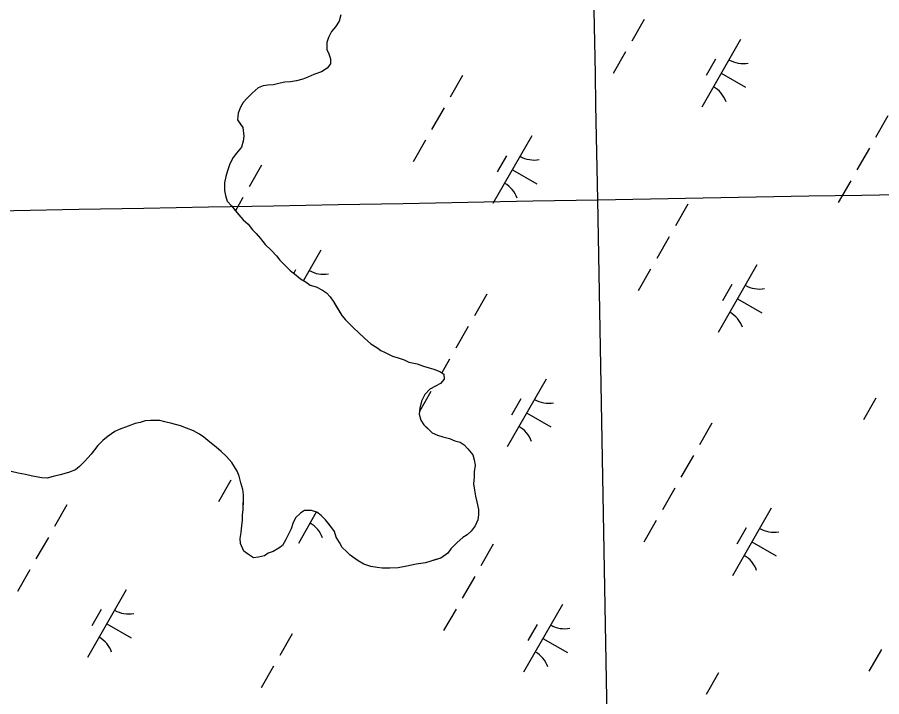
# Model space of a CAD drawing. Extents: x 3930721 to 3950824, y 220441 to 242861.
# Drawn here: x 3945596 to 3946150, y 236056 to 236491 of the extents above; entities that cross this region are included whole.
import ezdxf

# ---------------------------------------------------------------- set-up
doc = ezdxf.new("R2010")
doc.units = 0
for name, color, linetype in [('V-GRID-MAJR', 7, 'Continuous'), ('V-TOPO-SHOR', 7, 'Continuous'), ('V-WETL-SWMP', 7, 'Continuous')]:
    doc.layers.add(name, color=color, linetype=linetype)

msp = doc.modelspace()

# ---------------------------------------------------------------- linework, layer by layer
at = {"layer": 'V-GRID-MAJR'}
for points in [[(3946094.66, 229416.34), (3946078.33, 230314.51), (3945968.14, 236374.43), (3945944.62, 237667.83)], [(3939227.73, 236252.48), (3940647.64, 236278.08), (3945968.14, 236374.43), (3948134.11, 236413.88)]]:
    msp.add_spline(points, degree=3, dxfattribs=at)
at = {"layer": 'V-TOPO-SHOR'}
for points in [[(3945803.61, 236493.04), (3945802.5, 236488.86), (3945800.01, 236485.4), (3945797.52, 236482.28), (3945795.72, 236478.46), (3945794.63, 236475.32), (3945794.57, 236470.77), (3945795.93, 236467.96), (3945796.94, 236464.79), (3945796.89, 236461.65), (3945794.76, 236458.88), (3945791.23, 236456.47), (3945786.31, 236454.79), (3945782.44, 236453.09), (3945779.27, 236451.73), (3945775.06, 236450.74), (3945771.2, 236450.09), (3945767.7, 236449.79), (3945764.54, 236449.13), (3945760.33, 236448.14), (3945756.83, 236447.83), (3945753.67, 236447.53), (3945750.51, 236446.17), (3945746.61, 236442.72), (3945743.42, 236439.61), (3945740.94, 236436.85), (3945739.15, 236433.72), (3945737.7, 236429.89), (3945737.29, 236425.7), (3945739.01, 236423.23), (3945740.73, 236420.76), (3945741.35, 236415.15), (3945740.96, 236412.01), (3945739.86, 236408.18), (3945736.66, 236404.37), (3945734.52, 236401.6)], [(3945734.52, 236401.6), (3945732.37, 236397.43), (3945730.91, 236392.9), (3945729.81, 236389.42), (3945729.06, 236385.23), (3945728.99, 236380.33), (3945729.65, 236377.17), (3945730.65, 236373.66), (3945733.41, 236370.48), (3945735.82, 236367.64), (3945738.23, 236364.81), (3945740.99, 236361.63), (3945744.1, 236358.79), (3945746.85, 236355.25), (3945749.27, 236352.77), (3945752.03, 236349.59), (3945755.12, 236345.7), (3945758.92, 236342.15), (3945762.38, 236338.61), (3945764.44, 236335.78), (3945767.89, 236332.23), (3945771, 236329.04), (3945774.81, 236326.19), (3945777.57, 236323.71), (3945781.39, 236321.56), (3945783.82, 236319.78), (3945787.65, 236318.68), (3945791.82, 236316.52), (3945794.25, 236314.74), (3945796.66, 236312.26), (3945799.06, 236308.73), (3945800.78, 236305.91), (3945802.49, 236303.09), (3945804.2, 236300.26), (3945806.61, 236297.43), (3945809.03, 236294.95), (3945811.79, 236292.12), (3945814.9, 236289.28), (3945818.7, 236285.73), (3945822.85, 236282.17), (3945826.67, 236279.67), (3945829.09, 236277.89), (3945831.87, 236276.46), (3945836.74, 236274.29), (3945840.23, 236273.2), (3945844.06, 236271.75), (3945847.19, 236270.31), (3945852.42, 236269.19), (3945856.6, 236267.73), (3945860.08, 236266.64), (3945863.22, 236265.89), (3945867.05, 236264.45), (3945869.48, 236262.66), (3945869.79, 236259.51), (3945867.3, 236256.74), (3945864.13, 236255.04), (3945860.6, 236252.98), (3945857.41, 236249.53), (3945855.25, 236245.36), (3945854.14, 236240.82), (3945853.74, 236236.98), (3945854.74, 236233.12), (3945856.8, 236230.29), (3945859.22, 236227.81), (3945861.98, 236224.98), (3945865.46, 236223.53), (3945868.94, 236222.44), (3945873.12, 236221.33), (3945876.61, 236219.89), (3945880.09, 236219.14), (3945882.52, 236217.36), (3945884.94, 236214.88), (3945888.03, 236210.99), (3945889.04, 236207.83), (3945889.69, 236204.32), (3945888.94, 236200.13), (3945888.89, 236196.63), (3945888.49, 236192.44), (3945889.13, 236188.23), (3945889.78, 236184.38), (3945890.78, 236180.86), (3945891.77, 236175.95), (3945891.72, 236172.46), (3945891.33, 236169.31), (3945889.53, 236165.49), (3945887.04, 236162.02), (3945884.55, 236159.61), (3945881.73, 236157.89), (3945878.19, 236154.79), (3945873.94, 236150.65), (3945872.15, 236147.88), (3945867.56, 236144.79), (3945864.4, 236143.78), (3945861.24, 236142.77), (3945857.73, 236141.77), (3945851.77, 236140.8), (3945845.8, 236139.48), (3945840.19, 236138.5), (3945834.94, 236138.22), (3945830.04, 236138.29), (3945826.9, 236138.68)], [(3945826.9, 236138.68), (3945822.71, 236139.43), (3945818.18, 236140.89), (3945814.71, 236143.04), (3945809.51, 236146.6), (3945807.09, 236149.09), (3945804.33, 236151.57), (3945802.62, 236154.74), (3945800.57, 236158.27), (3945799.57, 236161.78), (3945797.85, 236164.25), (3945795.78, 236166.73), (3945793.72, 236169.21), (3945790.96, 236172.04), (3945788.18, 236174.18), (3945784.7, 236175.27), (3945780.15, 236175.33), (3945777.68, 236173.62), (3945774.49, 236170.51), (3945772.7, 236167.04), (3945771.6, 236163.55), (3945770.16, 236160.42), (3945768.36, 236156.6), (3945766.21, 236152.78), (3945763.74, 236151.06), (3945760.21, 236149.01), (3945757.05, 236148), (3945754.58, 236146.28), (3945750.72, 236145.29), (3945747.56, 236144.98), (3945743.75, 236147.48), (3945741.32, 236149.26), (3945739.29, 236154.18), (3945738.98, 236157.34), (3945739.73, 236161.17), (3945740.14, 236165.72), (3945740.53, 236168.86), (3945740.58, 236172.36), (3945740.98, 236175.85), (3945741.05, 236181.45), (3945741.1, 236185.3), (3945740.8, 236188.8), (3945739.45, 236193.02), (3945738.46, 236197.23), (3945737.1, 236200.39), (3945735.39, 236203.22), (3945733.68, 236206.04), (3945730.23, 236209.93), (3945726.78, 236213.13), (3945723.66, 236215.97), (3945719.51, 236219.17), (3945715.7, 236222.37), (3945712.93, 236224.15), (3945709.11, 236226.3), (3945704.58, 236228.11), (3945700.75, 236229.56), (3945695.18, 236231.04), (3945690.64, 236232.15), (3945687.5, 236232.89), (3945681.56, 236232.97), (3945678.05, 236232.67), (3945674.89, 236231.66), (3945671.73, 236231), (3945667.16, 236229.31), (3945661.54, 236227.29), (3945658.72, 236225.92), (3945654.48, 236222.83), (3945650.95, 236220.08), (3945647.76, 236216.97), (3945643.49, 236211.43), (3945639.23, 236206.59), (3945636.03, 236203.48), (3945633.56, 236201.42), (3945628.99, 236199.73), (3945623.72, 236198.05), (3945619.16, 236197.06), (3945615.29, 236196.06), (3945611.8, 236196.11), (3945605.86, 236197.24), (3945601.33, 236198.35), (3945596.79, 236199.11), (3945592.26, 236200.21)]]:
    msp.add_lwpolyline(points, dxfattribs=at)
at = {"layer": 'V-WETL-SWMP'}
for p, q in [((3945803.61, 236493.05), (3945802.5, 236488.86)), ((3945802.5, 236488.86), (3945800.01, 236485.4)), ((3945997.92, 236490.11), (3945989.97, 236476.23)), ((3945797.52, 236482.28), (3945795.72, 236478.46)), ((3945800.01, 236485.4), (3945797.52, 236482.28)), ((3945795.72, 236478.46), (3945794.63, 236475.32)), ((3946059.75, 236477.26), (3946034.9, 236433.87)), ((3945794.63, 236475.32), (3945794.57, 236470.77)), ((3945794.57, 236470.77), (3945795.93, 236467.96)), ((3945795.93, 236467.96), (3945796.94, 236464.8)), ((3945985.99, 236469.28), (3945978.04, 236455.4)), ((3945796.89, 236461.65), (3945794.76, 236458.88)), ((3945796.94, 236464.8), (3945796.89, 236461.65)), ((3946043.61, 236464.61), (3946037.65, 236454.2)), ((3945786.31, 236454.79), (3945782.44, 236453.09)), ((3945791.23, 236456.47), (3945786.31, 236454.79)), ((3945794.76, 236458.88), (3945791.23, 236456.47)), ((3945881.61, 236454.21), (3945873.66, 236440.33)), ((3946047.32, 236455.57), (3946062.94, 236446.62)), ((3945764.54, 236449.13), (3945760.33, 236448.14)), ((3945767.7, 236449.79), (3945764.54, 236449.13)), ((3945771.2, 236450.09), (3945767.7, 236449.79)), ((3945775.06, 236450.74), (3945771.2, 236450.09)), ((3945779.27, 236451.73), (3945775.06, 236450.74)), ((3945782.44, 236453.09), (3945779.27, 236451.73)), ((3945750.51, 236446.17), (3945746.61, 236442.72)), ((3945753.67, 236447.53), (3945750.51, 236446.17)), ((3945756.83, 236447.83), (3945753.67, 236447.53)), ((3945760.33, 236448.14), (3945756.83, 236447.83)), ((3945743.42, 236439.61), (3945740.94, 236436.85)), ((3945746.61, 236442.72), (3945743.42, 236439.61)), ((3945739.15, 236433.72), (3945737.7, 236429.9)), ((3945740.94, 236436.85), (3945739.15, 236433.72)), ((3945869.69, 236433.38), (3945861.73, 236419.5)), ((3945737.7, 236429.9), (3945737.29, 236425.7)), ((3946154.19, 236428.27), (3946146.24, 236414.39)), ((3945737.29, 236425.7), (3945740.73, 236420.76)), ((3945740.73, 236420.76), (3945741.35, 236415.15)), ((3945741.35, 236415.15), (3945740.96, 236412.01)), ((3945925.88, 236415.37), (3945901.03, 236371.98)), ((3945740.96, 236412.01), (3945739.86, 236408.18)), ((3945857.76, 236412.56), (3945849.81, 236398.67)), ((3945736.66, 236404.37), (3945734.52, 236401.6)), ((3945739.86, 236408.18), (3945736.66, 236404.37)), ((3946142.26, 236407.44), (3946134.31, 236393.56)), ((3945734.52, 236401.6), (3945732.37, 236397.43)), ((3945909.74, 236402.72), (3945903.78, 236392.3)), ((3945732.37, 236397.43), (3945730.91, 236392.9)), ((3945752.72, 236396.66), (3945744.76, 236382.78)), ((3945913.46, 236393.68), (3945929.08, 236384.73)), ((3945729.81, 236389.42), (3945729.06, 236385.23)), ((3945730.91, 236392.9), (3945729.81, 236389.42)), ((3945729.06, 236385.23), (3945728.99, 236380.33)), ((3946130.33, 236386.62), (3946122.38, 236372.73)), ((3945728.99, 236380.33), (3945729.65, 236377.17)), ((3945729.65, 236377.17), (3945730.65, 236373.66)), ((3945730.65, 236373.66), (3945733.41, 236370.48)), ((3945740.79, 236375.83), (3945735.99, 236367.45)), ((3946025.95, 236371.54), (3946018, 236357.66)), ((3945733.41, 236370.48), (3945738.23, 236364.81)), ((3945738.23, 236364.81), (3945740.99, 236361.63)), ((3945740.99, 236361.63), (3945744.1, 236358.79)), ((3945744.1, 236358.79), (3945746.85, 236355.25)), ((3945746.85, 236355.25), (3945749.27, 236352.77)), ((3945749.27, 236352.77), (3945752.03, 236349.59)), ((3945752.03, 236349.59), (3945755.12, 236345.7)), ((3946014.03, 236350.72), (3946006.08, 236336.83)), ((3945755.12, 236345.7), (3945758.92, 236342.15)), ((3945758.92, 236342.15), (3945762.38, 236338.6)), ((3945762.38, 236338.6), (3945764.44, 236335.78)), ((3945790.69, 236342.16), (3945779.5, 236322.62)), ((3945764.44, 236335.78), (3945771, 236329.04)), ((3946070.22, 236332.7), (3946045.37, 236289.32)), ((3945771, 236329.04), (3945774.81, 236326.19)), ((3945774.55, 236329.51), (3945773.3, 236327.32)), ((3946002.1, 236329.89), (3945994.15, 236316.01)), ((3945774.81, 236326.19), (3945777.57, 236323.71)), ((3945777.57, 236323.71), (3945781.39, 236321.56)), ((3945781.39, 236321.56), (3945783.82, 236319.78)), ((3945783.82, 236319.78), (3945787.65, 236318.68)), ((3945787.65, 236318.68), (3945791.82, 236316.52)), ((3945791.82, 236316.52), (3945794.25, 236314.74)), ((3946054.08, 236320.05), (3946048.12, 236309.64)), ((3945794.25, 236314.74), (3945796.66, 236312.26)), ((3945796.66, 236312.26), (3945799.06, 236308.73)), ((3945897.06, 236313.99), (3945889.11, 236300.11)), ((3946057.8, 236311.01), (3946073.42, 236302.07)), ((3945799.06, 236308.73), (3945804.2, 236300.26)), ((3945804.2, 236300.26), (3945806.61, 236297.43)), ((3945806.61, 236297.43), (3945811.79, 236292.12)), ((3945811.79, 236292.12), (3945814.9, 236289.28)), ((3945814.9, 236289.28), (3945818.7, 236285.73)), ((3945885.13, 236293.17), (3945877.18, 236279.28)), ((3945818.7, 236285.73), (3945822.85, 236282.17)), ((3945822.85, 236282.17), (3945826.67, 236279.67)), ((3945826.67, 236279.67), (3945829.09, 236277.89)), ((3945829.09, 236277.89), (3945831.87, 236276.46)), ((3945831.87, 236276.46), (3945836.74, 236274.29)), ((3945836.74, 236274.29), (3945840.23, 236273.2)), ((3945840.23, 236273.2), (3945844.06, 236271.75)), ((3945844.06, 236271.75), (3945847.19, 236270.31)), ((3945873.2, 236272.34), (3945868.2, 236263.6)), ((3945847.19, 236270.31), (3945852.42, 236269.19)), ((3945852.42, 236269.19), (3945856.6, 236267.73)), ((3945856.6, 236267.73), (3945860.08, 236266.64)), ((3945860.08, 236266.64), (3945863.22, 236265.89)), ((3945863.22, 236265.89), (3945867.05, 236264.45)), ((3945867.05, 236264.45), (3945869.48, 236262.66)), ((3945869.48, 236262.66), (3945869.78, 236259.51)), ((3945864.13, 236255.04), (3945860.6, 236252.99)), ((3945867.3, 236256.74), (3945864.13, 236255.04)), ((3945869.78, 236259.51), (3945867.3, 236256.74)), ((3945935.03, 236259.49), (3945910.18, 236216.11)), ((3945861.27, 236251.51), (3945853.92, 236238.67)), ((3945857.41, 236249.53), (3945855.25, 236245.36)), ((3945860.6, 236252.99), (3945857.41, 236249.53)), ((3945855.25, 236245.36), (3945854.14, 236240.82)), ((3945918.89, 236246.84), (3945912.93, 236236.43)), ((3946146.44, 236247.23), (3946138.49, 236233.34)), ((3945854.14, 236240.82), (3945853.74, 236236.98)), ((3945922.6, 236237.8), (3945938.22, 236228.85)), ((3945678.05, 236232.66), (3945674.89, 236231.66)), ((3945681.56, 236232.97), (3945678.05, 236232.66)), ((3945687.5, 236232.89), (3945681.56, 236232.97)), ((3945690.64, 236232.15), (3945687.5, 236232.89)), ((3945853.74, 236236.98), (3945854.74, 236233.12)), ((3945854.74, 236233.12), (3945856.8, 236230.29)), ((3945661.54, 236227.29), (3945658.72, 236225.92)), ((3945667.16, 236229.31), (3945661.54, 236227.29)), ((3945671.73, 236231), (3945667.16, 236229.31)), ((3945674.89, 236231.66), (3945671.73, 236231)), ((3945695.18, 236231.04), (3945690.64, 236232.15)), ((3945700.75, 236229.56), (3945695.18, 236231.04)), ((3945704.58, 236228.11), (3945700.75, 236229.56)), ((3945709.11, 236226.3), (3945704.58, 236228.11)), ((3945856.8, 236230.29), (3945861.98, 236224.98)), ((3946041.4, 236231.33), (3946033.45, 236217.44)), ((3945654.48, 236222.83), (3945650.95, 236220.08)), ((3945658.72, 236225.92), (3945654.48, 236222.83)), ((3945712.93, 236224.15), (3945709.11, 236226.3)), ((3945715.7, 236222.37), (3945712.93, 236224.15)), ((3945719.51, 236219.17), (3945715.7, 236222.37)), ((3945861.98, 236224.98), (3945865.46, 236223.53)), ((3945865.46, 236223.53), (3945868.94, 236222.44)), ((3945868.94, 236222.44), (3945873.13, 236221.33)), ((3945873.13, 236221.33), (3945876.61, 236219.89)), ((3945647.76, 236216.97), (3945643.49, 236211.43)), ((3945650.95, 236220.08), (3945647.76, 236216.97)), ((3945723.67, 236215.97), (3945719.51, 236219.17)), ((3945726.78, 236213.13), (3945723.67, 236215.97)), ((3945876.61, 236219.89), (3945880.09, 236219.14)), ((3945880.09, 236219.14), (3945882.52, 236217.36)), ((3945882.52, 236217.36), (3945884.94, 236214.88)), ((3945643.49, 236211.43), (3945639.22, 236206.59)), ((3945730.23, 236209.93), (3945726.78, 236213.13)), ((3945884.94, 236214.88), (3945888.03, 236210.99)), ((3945888.03, 236210.99), (3945889.04, 236207.83)), ((3946029.47, 236210.5), (3946021.52, 236196.62)), ((3945639.22, 236206.59), (3945636.03, 236203.48)), ((3945733.68, 236206.04), (3945730.23, 236209.93)), ((3945737.1, 236200.39), (3945733.68, 236206.04)), ((3945889.04, 236207.83), (3945889.69, 236204.32)), ((3945596.79, 236199.11), (3945592.26, 236200.22)), ((3945601.33, 236198.35), (3945596.79, 236199.11)), ((3945628.99, 236199.73), (3945623.72, 236198.05)), ((3945633.56, 236201.42), (3945628.99, 236199.73)), ((3945636.03, 236203.48), (3945633.56, 236201.42)), ((3945738.46, 236197.23), (3945737.1, 236200.39)), ((3945888.94, 236200.13), (3945888.89, 236196.63)), ((3945889.69, 236204.32), (3945888.94, 236200.13)), ((3945605.86, 236197.24), (3945601.33, 236198.35)), ((3945611.8, 236196.11), (3945605.86, 236197.24)), ((3945615.29, 236196.06), (3945611.8, 236196.11)), ((3945619.16, 236197.06), (3945615.29, 236196.06)), ((3945623.72, 236198.05), (3945619.16, 236197.06)), ((3945733.04, 236194.79), (3945725.09, 236180.91)), ((3945739.45, 236193.02), (3945738.46, 236197.23)), ((3945888.89, 236196.63), (3945888.49, 236192.44)), ((3945740.8, 236188.8), (3945739.45, 236193.02)), ((3945741.1, 236185.3), (3945740.8, 236188.8)), ((3945888.49, 236192.44), (3945889.13, 236188.23)), ((3945889.13, 236188.23), (3945889.78, 236184.37)), ((3946017.54, 236189.67), (3946009.59, 236175.79)), ((3945740.98, 236175.85), (3945741.1, 236185.3)), ((3945889.78, 236184.37), (3945890.78, 236180.86)), ((3945628, 236178.89), (3945620.05, 236165.01)), ((3945890.78, 236180.86), (3945891.77, 236175.95)), ((3945740.53, 236168.86), (3945740.58, 236172.36)), ((3945740.58, 236172.36), (3945740.98, 236175.85)), ((3945777.68, 236173.62), (3945774.49, 236170.51)), ((3945787.81, 236174.29), (3945776.31, 236154.21)), ((3945780.15, 236175.33), (3945777.68, 236173.62)), ((3945779.1, 236174.6), (3945779.06, 236174.54)), ((3945784.7, 236175.27), (3945780.15, 236175.33)), ((3945788.19, 236174.18), (3945784.7, 236175.27)), ((3945790.96, 236172.04), (3945788.19, 236174.18)), ((3945793.72, 236169.21), (3945790.96, 236172.04)), ((3945891.72, 236172.45), (3945891.33, 236169.31)), ((3945891.77, 236175.95), (3945891.72, 236172.45)), ((3946079.37, 236176.83), (3946054.52, 236133.44)), ((3945740.14, 236165.72), (3945740.53, 236168.86)), ((3945772.7, 236167.04), (3945771.6, 236163.55)), ((3945774.49, 236170.51), (3945772.7, 236167.04)), ((3945797.85, 236164.25), (3945793.72, 236169.21)), ((3945891.33, 236169.31), (3945889.53, 236165.49)), ((3946005.62, 236168.85), (3945997.66, 236154.96)), ((3945738.98, 236157.34), (3945739.73, 236161.17)), ((3945739.73, 236161.17), (3945740.14, 236165.72)), ((3945770.16, 236160.42), (3945768.36, 236156.6)), ((3945771.6, 236163.55), (3945770.16, 236160.42)), ((3945799.57, 236161.78), (3945797.85, 236164.25)), ((3945800.57, 236158.27), (3945799.57, 236161.78)), ((3945887.03, 236162.02), (3945884.55, 236159.61)), ((3945889.53, 236165.49), (3945887.03, 236162.02)), ((3946063.23, 236164.17), (3946057.27, 236153.76)), ((3945616.07, 236158.06), (3945608.12, 236144.18)), ((3945739.29, 236154.18), (3945738.98, 236157.34)), ((3945768.36, 236156.6), (3945766.21, 236152.78)), ((3945802.62, 236154.74), (3945800.57, 236158.27)), ((3945804.33, 236151.57), (3945802.62, 236154.74)), ((3945878.19, 236154.79), (3945873.94, 236150.65)), ((3945881.73, 236157.89), (3945878.19, 236154.79)), ((3945884.55, 236159.61), (3945881.73, 236157.89)), ((3946066.95, 236155.13), (3946082.57, 236146.19)), ((3945741.32, 236149.26), (3945739.29, 236154.18)), ((3945743.75, 236147.48), (3945741.32, 236149.26)), ((3945763.74, 236151.06), (3945760.21, 236149.01)), ((3945766.21, 236152.78), (3945763.74, 236151.06)), ((3945807.09, 236149.09), (3945804.33, 236151.57)), ((3945873.94, 236150.65), (3945872.15, 236147.87)), ((3945901.24, 236153.78), (3945893.28, 236139.89)), ((3945747.56, 236144.98), (3945743.75, 236147.48)), ((3945750.72, 236145.29), (3945747.56, 236144.98)), ((3945754.58, 236146.28), (3945750.72, 236145.29)), ((3945757.05, 236148), (3945754.58, 236146.28)), ((3945760.21, 236149.01), (3945757.05, 236148)), ((3945809.51, 236146.6), (3945807.09, 236149.09)), ((3945814.71, 236143.04), (3945809.51, 236146.6)), ((3945867.56, 236144.79), (3945861.24, 236142.77)), ((3945872.15, 236147.87), (3945867.56, 236144.79)), ((3945818.18, 236140.89), (3945814.71, 236143.04)), ((3945822.71, 236139.43), (3945818.18, 236140.89)), ((3945826.9, 236138.68), (3945822.71, 236139.43)), ((3945830.04, 236138.29), (3945826.9, 236138.68)), ((3945834.94, 236138.22), (3945830.04, 236138.29)), ((3945840.19, 236138.5), (3945834.94, 236138.22)), ((3945845.8, 236139.48), (3945840.19, 236138.5)), ((3945851.77, 236140.8), (3945845.8, 236139.48)), ((3945857.73, 236141.77), (3945851.77, 236140.8)), ((3945861.24, 236142.77), (3945857.73, 236141.77)), ((3945604.14, 236137.24), (3945596.19, 236123.35)), ((3945889.31, 236132.95), (3945881.36, 236119.07)), ((3945665.97, 236124.39), (3945641.12, 236081)), ((3945649.83, 236111.74), (3945643.87, 236101.32)), ((3945877.38, 236112.12), (3945869.43, 236098.24)), ((3945945.5, 236114.94), (3945920.65, 236071.55)), ((3945653.54, 236102.7), (3945669.16, 236093.75)), ((3945929.36, 236102.28), (3945923.4, 236091.87)), ((3945772.34, 236096.22), (3945764.39, 236082.34)), ((3945933.08, 236093.24), (3945948.7, 236084.3)), ((3946149.96, 236086.18), (3946142.01, 236072.3)), ((3945760.41, 236075.4), (3945752.46, 236061.51)), ((3946045.58, 236071.11), (3946037.63, 236057.23))]:
    msp.add_line(p, q, dxfattribs=at)
for centre, start, end in [((3946061.26, 236479.42), 239.4279, 280.9715), ((3946033.8, 236431.48), 19.4279, 60.9715), ((3945927.39, 236417.53), 239.4279, 280.9715), ((3945899.93, 236369.59), 19.4279, 60.9715), ((3945792.2, 236344.32), 239.4279, 280.9715), ((3946071.73, 236334.86), 239.4279, 280.9715), ((3946044.28, 236286.92), 19.4279, 60.9715), ((3945936.54, 236261.65), 239.4279, 280.9715), ((3945909.08, 236213.71), 19.4279, 60.9715), ((3945775.22, 236151.82), 19.4279, 60.9715), ((3946080.88, 236178.98), 239.4279, 280.9715), ((3946053.42, 236131.05), 19.4279, 60.9715), ((3945667.48, 236126.55), 239.4279, 280.9715), ((3945947.01, 236117.09), 239.4279, 280.9715), ((3945640.02, 236078.61), 19.4279, 60.9715), ((3945919.56, 236069.16), 19.4279, 60.9715)]:
    msp.add_arc(centre, 17.62, start, end, dxfattribs=at)

doc.saveas('drawing.dxf')
